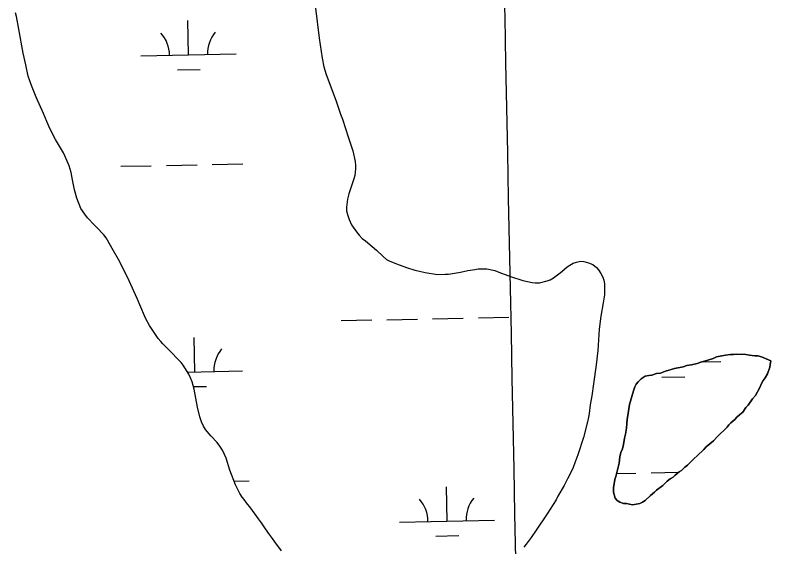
# Model space of a CAD drawing. Extents: x 3989314 to 4027622, y 243956 to 270014.
# Drawn here: x 4008766 to 4009571, y 263784 to 264341 of the extents above; entities that cross this region are included whole.
import ezdxf

# ---------------------------------------------------------------- set-up
doc = ezdxf.new("R2010")
doc.units = 0
for name, color, linetype in [('V-GRID-MAJR', 7, 'Continuous'), ('V-RIVR-EDGE', 7, 'Continuous'), ('V-WETL-SWMP', 7, 'Continuous')]:
    doc.layers.add(name, color=color, linetype=linetype)

msp = doc.modelspace()

# ---------------------------------------------------------------- linework, layer by layer
at = {"layer": 'V-GRID-MAJR'}
msp.add_spline([(4009571.41, 249713.95), (4009450.71, 255770.16), (4009329.95, 261829.84), (4009209.19, 267889.51), (4009209.12, 267892.99)], degree=3, dxfattribs=at)
at = {"layer": 'V-RIVR-EDGE'}
for points in [[(4009081.3, 264348.81), (4009084.95, 264317.38), (4009088.02, 264296.52), (4009090, 264287.25), (4009092.37, 264279.14), (4009102.56, 264252.26), (4009107.28, 264237.46), (4009109.37, 264232.32), (4009112.51, 264222.66), (4009115.26, 264214.95), (4009117.1, 264208.64), (4009120.24, 264199.25), (4009122.75, 264188.05), (4009123.29, 264183.67), (4009123.31, 264180.19), (4009122.44, 264173.35), (4009121.56, 264169.61), (4009116.23, 264153.99), (4009114.71, 264148.44), (4009113.6, 264139.92), (4009113.87, 264136.32), (4009114.67, 264132.19), (4009116.5, 264127.18), (4009119.1, 264121.65), (4009124.3, 264114.07), (4009127.16, 264110.48), (4009130.27, 264107.14), (4009133.5, 264104.71), (4009140.75, 264098.69), (4009145.02, 264094.85), (4009152.02, 264088.18), (4009155.77, 264085.11), (4009158.36, 264083.57), (4009166.11, 264080.52), (4009176.83, 264076.71), (4009185.35, 264074.05), (4009190.25, 264072.79), (4009196.19, 264071.53), (4009209.09, 264069.53), (4009217.34, 264069.58), (4009220.81, 264069.85), (4009233.18, 264071.98), (4009240.9, 264073.57), (4009248.5, 264074.77), (4009251.72, 264075.17), (4009255.97, 264075.45), (4009260.87, 264075.35), (4009269.52, 264073.46), (4009273.52, 264071.68), (4009285.79, 264067.1), (4009298.83, 264063.17), (4009308.64, 264060.91), (4009311.73, 264060.54), (4009316.11, 264060.69), (4009324.22, 264062.66), (4009327.31, 264063.84), (4009331.04, 264065.92), (4009336.56, 264069.95), (4009339.77, 264072.54), (4009345.42, 264077.47), (4009347.98, 264079.29), (4009351.58, 264081.11), (4009354.93, 264082.42), (4009359.3, 264083.21), (4009362.92, 264082.97), (4009367.69, 264081.71), (4009372.08, 264079.8), (4009375.97, 264076.6), (4009378.3, 264074.29), (4009380.77, 264070.44), (4009382.59, 264066.58), (4009383.9, 264063.24), (4009384.3, 264059.63), (4009384.46, 264055.51), (4009384.37, 264048.03), (4009383.12, 264039.65), (4009380.75, 264025.71), (4009379.01, 264011.91), (4009377.45, 263989.73), (4009375.73, 263974.52), (4009372.74, 263954.65), (4009371, 263941.88), (4009369.5, 263932.72), (4009368.27, 263923.31), (4009367.51, 263919.7), (4009366.77, 263914.66), (4009362.34, 263898.27), (4009356.38, 263880.07), (4009353.46, 263871.8), (4009351.42, 263866.76), (4009347.73, 263858.75), (4009345.55, 263854.88), (4009342.11, 263848.03), (4009335.6, 263836.65), (4009333.68, 263832.9), (4009324.35, 263818.16), (4009312.84, 263800.96), (4009307.47, 263793.45), (4009302.09, 263786.33)], [(4008835.07, 264138.59), (4008830.63, 264149.52), (4008828.13, 264158.27), (4008827.07, 264163.29), (4008826.27, 264168.57), (4008824.68, 264176.42), (4008822.58, 264183.5), (4008820.63, 264188.13), (4008816.59, 264196.88), (4008808.26, 264210.88), (4008802.4, 264222.71), (4008799.14, 264229.78), (4008795.75, 264238.27), (4008788.05, 264255.63), (4008783.22, 264267.72), (4008779.56, 264277.49), (4008777.3, 264289.47), (4008774.53, 264301.7), (4008770.02, 264326.81), (4008767.24, 264340.07), (4008766.19, 264344.06)], [(4009045.38, 263779.18), (4009038.5, 263788.68), (4009036.16, 263792.28), (4009033.04, 263796.65), (4009028.76, 263802.29), (4009026.68, 263805.51), (4009024.34, 263808.59), (4009021.48, 263812.83), (4009013.18, 263824), (4009008.64, 263829.64), (4009006.3, 263833.11), (4009004.22, 263835.81), (4009001.88, 263839.66), (4008997.19, 263848.66), (4008991.44, 263863.84), (4008987.38, 263876.58), (4008985.81, 263880.56), (4008983.6, 263885.06), (4008980.87, 263889.17), (4008977.89, 263892.89), (4008971.4, 263899.95), (4008965.82, 263906.62), (4008963.48, 263910.35), (4008961.53, 263914.85), (4008959.83, 263919.87), (4008957.19, 263930.17), (4008953.74, 263949.09), (4008952.82, 263952.7), (4008951.64, 263956.56), (4008949.94, 263960.93), (4008948.12, 263964.79), (4008942.4, 263974.04), (4008940.06, 263976.99), (4008926.32, 263991.48), (4008921.01, 263996.61), (4008918.81, 263998.92), (4008915.96, 264002.26), (4008906.86, 264016), (4008903.22, 264022.81), (4008901.78, 264025.9), (4008893.95, 264044.16), (4008885.73, 264062.55), (4008878.57, 264077.07), (4008874.4, 264085.04), (4008869.07, 264094.17), (4008861.65, 264107.92), (4008858.93, 264111.13), (4008851.41, 264119.08), (4008849.08, 264121.26), (4008842.08, 264128.95), (4008839.09, 264132.68), (4008835.07, 264138.59)], [(4009395.79, 263834.54), (4009397.88, 263832.34), (4009400.42, 263830.55), (4009404.26, 263829.17), (4009407.69, 263829.09), (4009410.68, 263828.16), (4009413.68, 263827.66), (4009421.45, 263829.19), (4009424.48, 263830.41), (4009427.1, 263832.06), (4009432.82, 263837.51), (4009436.77, 263840.86), (4009438.97, 263842.95), (4009445.54, 263847.95), (4009450.38, 263852.56), (4009453.45, 263855.07), (4009456.49, 263856.71), (4009458.69, 263858.81), (4009462.64, 263862.15), (4009465.26, 263863.81), (4009468.78, 263867.16), (4009471.41, 263869.25), (4009474.05, 263871.77), (4009478.46, 263876.39), (4009481.53, 263878.89), (4009488.56, 263885.6), (4009491.21, 263888.54), (4009498.67, 263894.81), (4009502.64, 263899.01), (4009513.2, 263909.08), (4009514.98, 263911.61), (4009517.18, 263913.71), (4009521.13, 263917.05), (4009523.34, 263919.58), (4009525.98, 263922.09), (4009529.48, 263925.02), (4009532.6, 263929.67), (4009535.24, 263932.18), (4009539.71, 263938.95), (4009542.79, 263942.32), (4009547.3, 263950.81), (4009549.12, 263955.06), (4009550.91, 263958.03), (4009553.13, 263960.98), (4009555.38, 263965.23), (4009558.12, 263972.04), (4009558.2, 263975.04), (4009559.15, 263978.89), (4009549.36, 263982.99), (4009545.52, 263983.94), (4009542.08, 263984.03), (4009536.51, 263984.59), (4009532.66, 263985.54), (4009523.21, 263985.77), (4009519.76, 263985.42), (4009516.76, 263985.5), (4009511.58, 263984.76), (4009502.08, 263982.84), (4009498.6, 263981.2), (4009492.98, 263979.62), (4009489.51, 263978.41), (4009486.48, 263977.63), (4009481.71, 263976.02), (4009475.66, 263974.45), (4009470.91, 263973.7), (4009467.02, 263972.51), (4009457.94, 263970.58), (4009448.42, 263967.8), (4009443.21, 263965.78), (4009438.91, 263965.45), (4009434.14, 263963.84), (4009431.13, 263963.49), (4009427.24, 263962.72), (4009422.87, 263959.82), (4009419.79, 263956.88), (4009417.58, 263954.36), (4009416.22, 263951.38), (4009414.83, 263947.11), (4009410.62, 263933.03), (4009409.05, 263921.47), (4009408.1, 263917.62), (4009407.99, 263912.9), (4009407.45, 263908.18), (4009406.43, 263901.76), (4009405.47, 263897.48), (4009404.46, 263891.06), (4009403.48, 263886.35), (4009401.67, 263882.53), (4009400.7, 263877.83), (4009399.68, 263871.41), (4009397.76, 263862.85), (4009396.33, 263857.3), (4009395.4, 263854.31), (4009393.9, 263845.33), (4009393.79, 263841.03), (4009395.79, 263834.54)], [(4009302.09, 263786.33), (4009299.92, 263783.1)]]:
    msp.add_lwpolyline(points, dxfattribs=at)
at = {"layer": 'V-WETL-SWMP'}
for p, q in [((4008947.96, 264299.78), (4008947.24, 264335.77)), ((4008897.97, 264298.79), (4008997.95, 264300.78)), ((4008936.27, 264284.11), (4008960.26, 264284.59)), ((4008924.85, 264183.87), (4008956.85, 264184.5)), ((4008972.84, 264184.82), (4009004.84, 264185.46)), ((4008876.86, 264182.91), (4008908.86, 264183.55)), ((4009204.12, 264022.9), (4009236.11, 264023.54)), ((4009252.11, 264023.85), (4009284.1, 264024.49)), ((4009108.14, 264020.99), (4009140.13, 264021.62)), ((4009156.13, 264021.94), (4009188.12, 264022.58)), ((4008954.59, 263967.17), (4008953.87, 264003.17)), ((4009487.08, 263977.79), (4009506.38, 263978.17)), ((4008946.74, 263967.02), (4009004.58, 263968.17)), ((4009444.7, 263961.51), (4009468.7, 263961.98)), ((4008953.07, 263951.71), (4008966.89, 263951.98)), ((4009397.16, 263860.54), (4009417.29, 263860.94)), ((4009433.29, 263861.26), (4009462.27, 263861.84)), ((4008995.72, 263852.54), (4009011.47, 263852.85)), ((4009219.19, 263810.55), (4009218.48, 263846.55)), ((4009169.2, 263809.56), (4009269.18, 263811.55)), ((4009207.5, 263794.89), (4009231.5, 263795.36))]:
    msp.add_line(p, q, dxfattribs=at)
for points in [[(4009081.3, 264348.82), (4009084.95, 264317.38), (4009088.02, 264296.52), (4009090, 264287.25), (4009092.37, 264279.14), (4009102.56, 264252.26), (4009107.28, 264237.46), (4009109.37, 264232.32), (4009112.52, 264222.66), (4009115.26, 264214.95), (4009117.1, 264208.64), (4009120.24, 264199.25), (4009122.75, 264188.05), (4009123.29, 264183.67), (4009123.31, 264180.19), (4009122.44, 264173.35), (4009121.56, 264169.61), (4009116.23, 264153.98), (4009114.71, 264148.43), (4009113.6, 264139.92), (4009113.87, 264136.32), (4009114.67, 264132.19), (4009116.5, 264127.18), (4009119.1, 264121.65), (4009124.3, 264114.07), (4009127.16, 264110.48), (4009130.27, 264107.14), (4009133.5, 264104.71), (4009140.75, 264098.69), (4009145.02, 264094.85), (4009152.02, 264088.18), (4009155.77, 264085.11), (4009158.36, 264083.57), (4009166.11, 264080.52), (4009176.83, 264076.71), (4009185.35, 264074.05), (4009190.25, 264072.79), (4009196.19, 264071.53), (4009209.09, 264069.53), (4009217.34, 264069.58), (4009220.81, 264069.85), (4009233.18, 264071.98), (4009240.9, 264073.57), (4009248.5, 264074.77), (4009251.72, 264075.17), (4009255.97, 264075.45), (4009260.87, 264075.35), (4009269.52, 264073.46), (4009273.52, 264071.68), (4009285.79, 264067.1), (4009298.83, 264063.18), (4009308.64, 264060.91), (4009311.73, 264060.54), (4009316.12, 264060.69), (4009324.22, 264062.66), (4009327.31, 264063.84), (4009331.04, 264065.92), (4009336.56, 264069.95), (4009339.77, 264072.54), (4009345.41, 264077.47), (4009347.98, 264079.29), (4009351.58, 264081.11), (4009354.93, 264082.42), (4009359.3, 264083.21), (4009362.91, 264082.98), (4009367.69, 264081.71), (4009372.08, 264079.8), (4009375.97, 264076.6), (4009378.3, 264074.29), (4009380.77, 264070.44), (4009382.59, 264066.58), (4009383.9, 264063.24), (4009384.3, 264059.63), (4009384.46, 264055.51), (4009384.37, 264048.03), (4009383.12, 264039.65), (4009380.75, 264025.71), (4009379.01, 264011.91), (4009377.45, 263989.73), (4009375.73, 263974.52), (4009372.74, 263954.65), (4009371, 263941.88), (4009369.5, 263932.72), (4009368.27, 263923.31), (4009367.51, 263919.69), (4009366.77, 263914.66), (4009362.34, 263898.27), (4009356.38, 263880.07), (4009353.46, 263871.8), (4009351.42, 263866.76), (4009347.73, 263858.75), (4009345.55, 263854.88), (4009342.11, 263848.03), (4009335.6, 263836.65), (4009333.68, 263832.9), (4009324.35, 263818.16), (4009312.84, 263800.96), (4009307.47, 263793.45), (4009302.09, 263786.33)], [(4008835.07, 264138.58), (4008830.63, 264149.52), (4008828.13, 264158.27), (4008827.07, 264163.29), (4008826.27, 264168.57), (4008824.69, 264176.42), (4008822.59, 264183.5), (4008820.63, 264188.13), (4008816.59, 264196.88), (4008808.26, 264210.88), (4008802.4, 264222.71), (4008799.14, 264229.78), (4008795.75, 264238.27), (4008788.05, 264255.63), (4008783.22, 264267.72), (4008779.56, 264277.49), (4008777.3, 264289.47), (4008774.53, 264301.7), (4008770.02, 264326.81), (4008767.24, 264340.07), (4008766.19, 264344.06)], [(4009045.38, 263779.18), (4009038.5, 263788.68), (4009036.16, 263792.28), (4009033.04, 263796.65), (4009028.76, 263802.29), (4009026.68, 263805.51), (4009024.34, 263808.59), (4009021.48, 263812.83), (4009013.18, 263823.99), (4009008.64, 263829.64), (4009006.3, 263833.11), (4009004.22, 263835.81), (4009001.88, 263839.66), (4008997.19, 263848.66), (4008991.44, 263863.84), (4008987.38, 263876.58), (4008985.81, 263880.56), (4008983.6, 263885.06), (4008980.87, 263889.17), (4008977.88, 263892.9), (4008971.4, 263899.95), (4008965.82, 263906.62), (4008963.48, 263910.35), (4008961.53, 263914.85), (4008959.83, 263919.87), (4008957.19, 263930.16), (4008953.74, 263949.09), (4008952.82, 263952.7), (4008951.64, 263956.56), (4008949.94, 263960.93), (4008948.12, 263964.79), (4008942.4, 263974.04), (4008940.06, 263976.99), (4008926.32, 263991.48), (4008921.01, 263996.61), (4008918.81, 263998.92), (4008915.96, 264002.26), (4008906.86, 264016), (4008903.22, 264022.81), (4008901.78, 264025.9), (4008893.95, 264044.16), (4008885.73, 264062.55), (4008878.57, 264077.07), (4008874.4, 264085.04), (4008869.07, 264094.17), (4008861.65, 264107.92), (4008858.93, 264111.13), (4008851.41, 264119.08), (4008849.08, 264121.26), (4008842.08, 264128.95), (4008839.09, 264132.68), (4008835.07, 264138.58)], [(4009302.09, 263786.33), (4009299.92, 263783.1)]]:
    msp.add_lwpolyline(points, dxfattribs=at)
msp.add_lwpolyline([(4009397.88, 263832.34), (4009395.79, 263834.54), (4009393.79, 263841.03), (4009393.9, 263845.33), (4009395.4, 263854.32), (4009396.33, 263857.3), (4009397.76, 263862.85), (4009399.68, 263871.4), (4009400.7, 263877.83), (4009401.67, 263882.53), (4009403.48, 263886.36), (4009404.45, 263891.06), (4009405.47, 263897.48), (4009406.43, 263901.76), (4009407.44, 263908.18), (4009407.99, 263912.9), (4009408.1, 263917.62), (4009409.05, 263921.47), (4009410.62, 263933.03), (4009414.83, 263947.12), (4009416.22, 263951.38), (4009417.58, 263954.36), (4009419.79, 263956.88), (4009422.87, 263959.82), (4009427.24, 263962.72), (4009431.12, 263963.49), (4009434.14, 263963.84), (4009438.91, 263965.45), (4009443.21, 263965.77), (4009448.42, 263967.8), (4009457.94, 263970.58), (4009467.02, 263972.51), (4009470.91, 263973.7), (4009475.66, 263974.45), (4009481.71, 263976.02), (4009486.48, 263977.63), (4009489.51, 263978.41), (4009492.98, 263979.62), (4009498.6, 263981.21), (4009502.08, 263982.84), (4009511.58, 263984.76), (4009516.76, 263985.5), (4009519.76, 263985.42), (4009523.21, 263985.77), (4009532.66, 263985.54), (4009536.5, 263984.59), (4009542.08, 263984.03), (4009545.52, 263983.94), (4009549.36, 263982.99), (4009559.15, 263978.89), (4009558.2, 263975.04), (4009558.12, 263972.04), (4009555.38, 263965.22), (4009553.13, 263960.98), (4009550.91, 263958.03), (4009549.12, 263955.06), (4009547.3, 263950.81), (4009542.79, 263942.32), (4009539.71, 263938.95), (4009535.24, 263932.18), (4009532.6, 263929.67), (4009529.48, 263925.02), (4009525.98, 263922.09), (4009523.34, 263919.58), (4009521.13, 263917.05), (4009517.18, 263913.71), (4009514.98, 263911.61), (4009513.2, 263909.08), (4009502.64, 263899.01), (4009498.67, 263894.81), (4009491.21, 263888.54), (4009488.56, 263885.6), (4009481.53, 263878.89), (4009478.46, 263876.39), (4009474.05, 263871.77), (4009471.41, 263869.25), (4009468.78, 263867.16), (4009465.26, 263863.81), (4009462.64, 263862.15), (4009458.69, 263858.81), (4009456.49, 263856.71), (4009453.45, 263855.07), (4009450.38, 263852.56), (4009445.54, 263847.95), (4009438.97, 263842.95), (4009436.77, 263840.86), (4009432.82, 263837.51), (4009427.1, 263832.06), (4009424.48, 263830.41), (4009421.45, 263829.19), (4009413.67, 263827.66), (4009410.68, 263828.16), (4009407.69, 263829.09), (4009404.25, 263829.17), (4009400.42, 263830.55)], close=True, dxfattribs=at)
for centre, start, end in [((4008892.72, 264299.16), 0.36988, 41.91354), ((4009003.18, 264301.36), 140.36987, 181.91353), ((4009009.81, 263968.75), 140.36987, 181.91353), ((4009163.95, 263809.93), 0.36988, 41.91354), ((4009274.42, 263812.13), 140.36987, 181.91353)]:
    msp.add_arc(centre, 35.25, start, end, dxfattribs=at)

doc.saveas('drawing.dxf')
